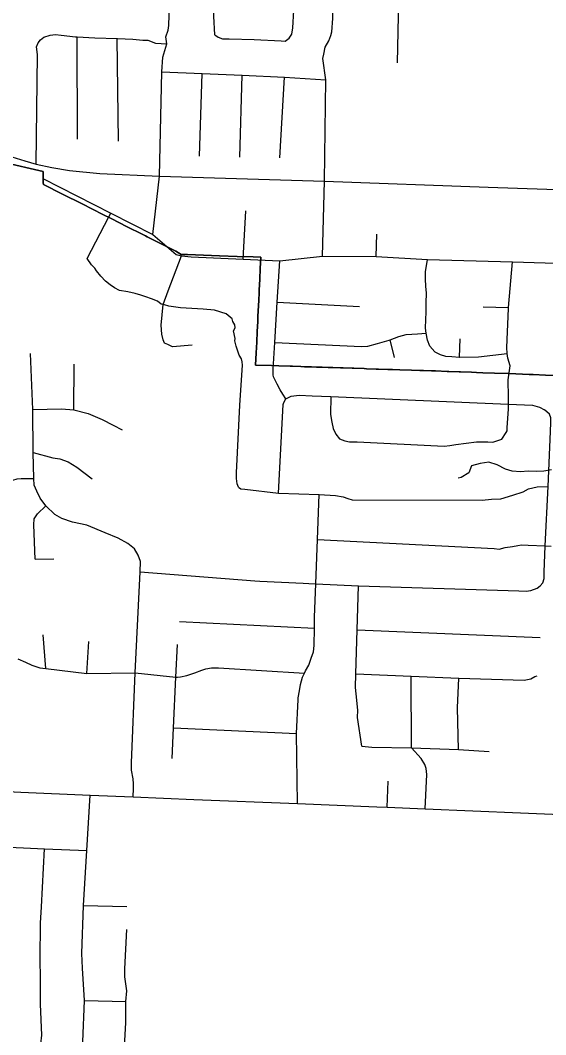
# Model space of a CAD drawing. Extents: x 114843 to 284848, y 317643 to 566895.
# Drawn here: x 187560 to 191540, y 413645 to 421335 of the extents above; entities that cross this region are included whole.
import ezdxf

# ---------------------------------------------------------------- set-up
doc = ezdxf.new("R2010")
doc.units = 0
for name, color, linetype in [('GM_X_City_Street', 7, 'Continuous'), ('GM_X_Corporation', 7, 'Continuous'), ('GM_X_County_Road', 7, 'Continuous'), ('GM_X_Minor_River', 7, 'Continuous')]:
    doc.layers.add(name, color=color, linetype=linetype)

msp = doc.modelspace()

# ---------------------------------------------------------------- linework, layer by layer
at = {"layer": 'GM_X_City_Street'}
for p, q in [((189034.5, 421225.1), (189002.1, 421783.5)), ((187994.1, 420435.2), (187991.9, 421209.5)), ((188303.8, 420419.8), (188293.8, 421198.4)), ((188916.5, 420304.7), (188938.7, 420931.8)), ((189222.2, 420296.6), (189240.5, 420918.3)), ((189525.9, 420292.6), (189561.9, 420904.9)), ((189249, 419524.5), (189268.8, 419890.2)), ((190255.9, 419543.5), (190260.1, 419713.8)), ((189506.8, 419199), (190128.5, 419166.5)), ((191065.4, 419162.7), (191257.8, 419157.6)), ((190394.6, 418779.6), (190362.2, 418912.8)), ((190885.9, 418781.2), (190891.2, 418921.1)), ((187965.9, 418381.9), (187969.3, 418729.4)), ((191537, 417351.8), (191580.3, 417348.8)), ((187672, 417248.9), (187813.5, 417252.5)), ((188766.4, 416776.6), (189787.7, 416728.2)), ((187753.5, 416420.4), (187734, 416677.5)), ((190112, 416714.3), (191497, 416655.3)), ((188064.6, 416382.9), (188079.2, 416625.7)), ((190339.7, 415369.4), (190347, 415566.5)), ((188038.2, 414625.6), (188368, 414616.4)), ((188046.2, 413905.4), (188358.7, 413896.1))]:
    msp.add_line(p, q, dxfattribs=at)
for points in [[(188563.6, 419710.5), (188615.2, 420153.6), (188633, 420945.2), (188640.1, 421055), (188670.7, 421157.1), (188663, 421210.7), (188680.7, 421260.9), (188686.4, 421295), (188692.9, 421531.5), (188700.7, 421796.1), (188702.8, 421868.2), (188707.6, 422094.2)], [(190416.3, 421013.8), (190426.5, 421486.8), (190436.5, 421946)], [(189596, 421200.8), (189615.8, 421231), (189625.5, 421279.1), (189632.7, 421409.4), (189637.3, 421533.7), (189637.8, 421547.7), (189631.4, 421607.8), (189625.1, 421651.8), (189602.9, 421683.7), (189582.8, 421711.6)], [(189849.9, 419547.4), (189865.4, 420115.6), (189875.5, 420883.7), (189850.7, 421046.2), (189860.5, 421078.3), (189870.2, 421132.5), (189897.8, 421178.7), (189911.6, 421220.9), (189919.4, 421249), (189926.7, 421349.2), (189929.9, 421517.5)], [(187714.2, 421188.4), (187738.1, 421208.6), (187785.9, 421222.9), (187825.8, 421227.2), (187869.8, 421221.5), (187977.8, 421210.2), (187991.9, 421209.5), (188123.6, 421203.1), (188293.8, 421198.4), (188297.5, 421198.3), (188413.4, 421193), (188489.4, 421185.5), (188527.3, 421183.8), (188583.4, 421162.1), (188670.7, 421157.1)], [(189034.5, 421225.1), (189058.6, 421207.3), (189092.6, 421195.5), (189142.6, 421195.8), (189330.4, 421189), (189536.2, 421178.4), (189566.2, 421176.5), (189596, 421200.8)], [(187679.6, 420244.9), (187691.3, 421076.5), (187682.6, 421134.1), (187696.4, 421164.2), (187714.2, 421188.4)], [(188633, 420945.2), (188938.7, 420931.8), (189240.5, 420918.3), (189561.9, 420904.9), (189875.5, 420883.7)], [(187731.4, 420136.1), (188245.1, 419872.8), (188563.6, 419710.5), (188741.5, 419560.2), (188780.6, 419550.6), (188853.5, 419540.9), (189249, 419524.5), (189527, 419513), (189849.9, 419547.4), (190255.9, 419543.5), (190644.8, 419522.4), (191289.6, 419503.1), (192115.1, 419478.4), (192568.8, 419468), (192746.3, 419452.3), (192865.7, 419442.9), (192978.3, 419440.3), (193056.4, 419485.2), (193349.3, 419648.2), (193389.4, 419669.1), (193535.7, 419750.2)], [(188065.3, 419530.6), (188230.6, 419845.3), (188245.1, 419872.8)], [(189118.6, 419111.2), (189030.6, 419137.4), (188944.4, 419145.4), (188774.1, 419155.5), (188684, 419167.6), (188652, 419177.6), (188641, 419180.4), (188627.9, 419183.6), (188599.9, 419205.7), (188553.9, 419223.8), (188511.8, 419237.9), (188473.8, 419251.9), (188429.7, 419264), (188375.6, 419276.1), (188311.5, 419286.1), (188273.5, 419306.2), (188241.5, 419330.3), (188205.5, 419358.4), (188169.5, 419394.6), (188137.5, 419436.7), (188123.5, 419456.8), (188099.5, 419480.9), (188065.3, 419530.6)], [(188861.9, 418872.4), (188713.6, 418860.4), (188677.5, 418878.5), (188651.5, 418886.5), (188641.5, 418912.6), (188631.6, 418956.8), (188627.7, 419025.1), (188641, 419180.4), (188680.2, 419284), (188780.6, 419550.6)], [(189474.3, 418691.4), (189487.1, 418891.8), (189506.8, 419199), (189527, 419513)], [(190700, 418821.7), (190661.8, 418865.5), (190645.5, 418911.5), (190634.7, 418964.6), (190629, 419001.5), (190632.5, 419067.7), (190634.2, 419121.8), (190635.7, 419191.9), (190637.2, 419268.1), (190630.9, 419318.1), (190628.6, 419374.2), (190628.2, 419428.3), (190644.8, 419522.4)], [(191256.7, 418610.9), (191270.1, 418715.2), (191253.7, 418773.2), (191247.5, 418809.3), (191245.2, 418855.3), (191257.3, 419149.9), (191257.8, 419157.6), (191289.6, 419503.1)], [(189212.8, 417796.3), (189202.8, 417822.4), (189196.9, 417862.5), (189198.9, 417904.7), (189223.7, 418418.6), (189244.3, 418719.7), (189240.3, 418745.8), (189236.3, 418769.9), (189218.3, 418796), (189206.4, 418834.2), (189194.4, 418864.3), (189184.5, 418906.4), (189186.5, 418922.5), (189174.5, 418980.7), (189186.6, 419002.8), (189184.6, 419026.9), (189170.7, 419053), (189164.7, 419071.1), (189118.6, 419111.2)], [(189487.1, 418891.8), (190144.4, 418862.1), (190192.3, 418864.4), (190266.1, 418884.9), (190353.8, 418909.5), (190362.2, 418912.8), (190427.6, 418938.1), (190483.4, 418954.5), (190569.3, 418959.1), (190634.7, 418964.6)], [(190700, 418821.7), (190740.1, 418801.9), (190782.2, 418790.2), (190830.1, 418786.5), (190885.9, 418781.2), (190890.1, 418780.9), (191029.9, 418783.8), (191247.5, 418809.3)], [(187753.6, 417653.6), (187710.1, 417712.1), (187684.3, 417764.8), (187664.3, 417811.6), (187661.5, 417860.8), (187658.7, 418058.4), (187654.3, 418385.6), (187638.5, 418809.1)], [(189572.4, 418466.6), (189548.5, 418500.8), (189528.5, 418534.9), (189506.5, 418577.1), (189492.5, 418603.2), (189478.5, 418633.3), (189474.6, 418647.4), (189474.3, 418691.4)], [(191206.8, 418161), (191240.9, 418209.2), (191249, 418223.2), (191249, 418249.3), (191259.3, 418387.8), (191259.3, 418425.8), (191259.4, 418478.2), (191256.7, 418610.9)], [(189515.2, 417750), (189552.4, 418422.5), (189556.4, 418438.5), (189572.4, 418466.6)], [(189572.4, 418466.6), (189612.6, 418486.7), (189672.7, 418492.7), (189770.8, 418488.7), (189911.2, 418482.7), (191255.3, 418426), (191259.3, 418425.8), (191439.6, 418417.9), (191493.7, 418401.8), (191531.7, 418381.7)], [(189911.2, 418482.7), (189908.8, 418346.1), (189918.8, 418289.9), (189930.7, 418239.7), (189950.7, 418197.5), (189978.7, 418163.4), (190018.7, 418147.3), (190052.8, 418139.3), (190112.9, 418139.3), (190772, 418106.9), (190814, 418110.9), (190858.1, 418118.9), (191016.4, 418139), (191102.6, 418138.9), (191140.7, 418136.9), (191206.8, 418161)], [(187654.3, 418385.6), (187871.8, 418389.1), (187965.9, 418381.9), (188073.8, 418353.3), (188179.9, 418309), (188264.5, 418266.6), (188331.3, 418229.8)], [(191475.5, 417030.7), (191497.6, 417046.7), (191517.7, 417070.8), (191527.7, 417102.9), (191527.8, 417151.1), (191537, 417351.8), (191557.5, 417801.8), (191576.5, 418219.2), (191579.6, 418287.3), (191577.7, 418321.5), (191567.7, 418349.6), (191531.7, 418381.7)], [(187658.7, 418058.4), (187806, 418017.6), (187859.9, 418011), (187921.6, 417988.3), (187989.1, 417947.5), (188104, 417860.1)], [(187322.6, 417797.6), (187362.5, 417797), (187401.5, 417805.5), (187428.3, 417817.4), (187466.4, 417833.3), (187502.7, 417850.1), (187537.4, 417859.1), (187566, 417862.7), (187613.8, 417862.2), (187661.5, 417860.8)], [(189212.8, 417796.3), (189230.8, 417784.2), (189260.8, 417780.2), (189515.2, 417750), (189823.1, 417741.3), (189948, 417731.8), (190006, 417723.7), (190042.1, 417709.7), (190074.1, 417699.6), (191058, 417696.9), (191129.1, 417704.2), (191200.2, 417708.1), (191291.4, 417735.8), (191369.2, 417760.1), (191409.6, 417782.4), (191475.6, 417798.1), (191557.5, 417801.8)], [(189658.9, 415396.6), (189651.4, 415927.3), (189664.6, 416187.2), (189665.1, 416197.7), (189675.7, 416251.6), (189682.1, 416299.7), (189698.7, 416355.6), (189713.5, 416387.1), (189721.2, 416403.5), (189745.6, 416447.3), (189764.1, 416499.2), (189780.6, 416547.2), (189785.1, 416595.2), (189787.7, 416728.2), (189789.4, 416809.6), (189798.6, 417064), (189810.7, 417399), (189823.1, 417741.3)], [(187672, 417248.9), (187662.6, 417509.9), (187664.2, 417557), (187689.4, 417594.4), (187753.6, 417653.6)], [(188414.6, 415447.5), (188416.7, 415511.7), (188417.3, 415546.5), (188415.3, 415585.5), (188402.7, 415651.4), (188402.3, 415705.1), (188430.8, 416389), (188468.4, 417155.3), (188469.8, 417231.7), (188453.8, 417280.6), (188424, 417329.3), (188374.8, 417370.1), (188302, 417408.8), (188203.7, 417449.2), (188064.2, 417508.9), (187954.3, 417531.6), (187875.8, 417558.5), (187820.7, 417589.4), (187753.6, 417653.6)], [(189810.7, 417399), (191149.4, 417329.9), (191187.5, 417325.9), (191233.6, 417337.9), (191289.7, 417345.9), (191329.8, 417353.9), (191357.8, 417357.9), (191407.9, 417355.9), (191537, 417351.8)], [(188468.4, 417155.3), (189337.2, 417086.1), (189374.3, 417084.3)], [(189374.3, 417084.3), (189703.2, 417068.6), (189745.6, 417066.5)], [(189745.6, 417066.5), (189798.6, 417064), (190121.5, 417048.5), (191335.3, 417010.7), (191391.3, 417008.6), (191427.4, 417012.6), (191475.5, 417030.7)], [(190148, 415831.9), (190115.1, 416050.5), (190115.7, 416104.6), (190103, 416229), (190099.5, 416277.1), (190102.5, 416381), (190112, 416714.3), (190121.5, 417048.5)], [(188709.3, 415739), (188720.3, 415971.4), (188738.5, 416355.5), (188750.2, 416602.4)], [(187540.3, 416494.4), (187598.7, 416469.6), (187646.6, 416445.7), (187707.9, 416427), (187753.5, 416420.4), (188064.6, 416382.9), (188430.8, 416389), (188738.5, 416355.5), (188749.8, 416355.1), (188773.8, 416357.1), (188821.9, 416367.1), (188882, 416389.2), (188936.2, 416409.2), (188966.2, 416419.2), (189008.3, 416427.3), (189062.4, 416427.2), (189713.5, 416387.1)], [(190102.5, 416381), (190520.9, 416363.5), (190881.5, 416348.4), (191376.3, 416332.1), (191428.4, 416344.1), (191458.5, 416360.2), (191474.5, 416366.2)], [(190627.2, 415357.6), (190639.3, 415618.8), (190634.7, 415662.5), (190624.9, 415694.5), (190595.7, 415739.1), (190522.6, 415818.6), (190520.9, 416363.5)], [(190879, 415806.2), (190871.1, 416123.5), (190881.5, 416348.4)], [(188720.3, 415971.4), (188884.6, 415963.6), (189651.4, 415927.3)], [(190148, 415831.9), (190222.7, 415826), (190522.6, 415818.6), (190879, 415806.2), (191110.7, 415793)], [(187359.2, 415493), (187564.1, 415484.1), (188088.9, 415461.6), (188414.6, 415447.5), (188873.9, 415428.2), (189658.9, 415396.6), (190261.6, 415371.4), (190339.7, 415369.4), (190627.2, 415357.6), (191347.9, 415328), (191894.4, 415304.4)], [(187944.3, 412794), (187967.1, 413257), (187975.3, 413317.8), (187992.4, 413352.6), (188020.5, 413468.5), (188034.3, 413589.8), (188046.2, 413905.4), (188030.1, 414148.3), (188026.3, 414261.1), (188038.2, 414625.6), (188065.1, 415042.2), (188088.9, 415461.6)], [(187366.5, 415072), (187744.3, 415054.8), (188065.1, 415042.2)], [(187610.5, 412779.4), (187601.1, 413125.7), (187600.6, 413192.5), (187600.2, 413239.4), (187600.9, 413275.9), (187604.9, 413309.3), (187616, 413344.6), (187644, 413399.7), (187663.9, 413437.8), (187688.8, 413483.1), (187709.2, 413537.5), (187715.9, 413576.2), (187724.1, 413641.4), (187712.8, 413877.4), (187712.3, 414071), (187710.4, 414217.7), (187713.6, 414490.3), (187721.4, 414615.4), (187744.3, 415054.8)], [(188289, 412732.9), (188315.7, 413392.9), (188347, 413508.5), (188359.9, 413737.1), (188358.7, 413896.1), (188367.1, 413977.8), (188351.2, 414084), (188351.1, 414144.8), (188366.3, 414442.9)]]:
    msp.add_lwpolyline(points, dxfattribs=at)
at = {"layer": 'GM_X_Corporation'}
for points in [[(187427.1, 420260.2), (187732.9, 420190), (187734.2, 420103.6), (187734.6, 420090.4), (187880.8, 420017.2), (188029.4, 419942.9), (188185.5, 419864), (188248.2, 419832.2), (188370.3, 419770.5), (188482.6, 419713.7), (188508.5, 419700.7), (188521.6, 419694), (188737.2, 419585.1), (188778.3, 419560.9), (188826.7, 419559.1), (189069.8, 419550.5), (189203.3, 419545.7), (189322.8, 419541.4), (189381.1, 419539.4), (189377.1, 419453.6), (189373.4, 419372.3), (189371.4, 419329.5), (189369.6, 419291.5), (189368.7, 419271.3), (189365.9, 419212.2), (189362.2, 419132.5), (189360.2, 419090.7), (189358.4, 419053.1), (189354.8, 418975.4), (189351, 418894.1), (189347.2, 418814.1), (189342.8, 418721.5), (189462.3, 418717.1), (189519, 418715.3), (189605.5, 418712.6), (189621.8, 418712.1), (189685.3, 418710), (189713.1, 418709.1), (189766.1, 418707.4), (189802.6, 418706.3), (189846.6, 418704.8), (189893.1, 418703.3), (189926.6, 418702.3), (189984.6, 418700.4), (190005.6, 418699.7), (190074.4, 418697.5), (190085.9, 418697.1), (190163.7, 418694.6), (190181.4, 418694.1), (190255.2, 418691.7), (190273.2, 418691.1), (190344, 418688.8), (190378.7, 418687.7), (190434.5, 418685.9), (190524.5, 418683), (190585.6, 418681), (190615.2, 418680), (190673.7, 418677.8), (190704.7, 418676.7), (190794.7, 418673.4), (190807.4, 418672.9), (190884.7, 418670.1), (190894.3, 418669.8), (190977.5, 418666.8), (191016.1, 418665.3), (191064.3, 418663.6), (191152.9, 418660.4), (191254.4, 418656.9), (191314.9, 418654.4), (191414.9, 418650.7), (191445.1, 418649.5), (191538.7, 418646), (191622.2, 418642.9)], [(191622.2, 418642.9), (191538.7, 418646), (191445.1, 418649.5), (191414.9, 418650.7), (191314.9, 418654.4), (191254.4, 418656.9), (191152.9, 418660.4), (191064.3, 418663.6), (191016.1, 418665.3), (190977.5, 418666.8), (190894.3, 418669.8), (190884.7, 418670.1), (190807.4, 418672.9), (190794.7, 418673.4), (190704.7, 418676.7), (190673.7, 418677.8), (190615.2, 418680), (190585.6, 418681), (190524.5, 418683), (190434.5, 418685.9), (190378.7, 418687.7), (190344, 418688.8), (190273.2, 418691.1), (190255.2, 418691.7), (190181.4, 418694.1), (190163.7, 418694.6), (190085.9, 418697.1), (190074.4, 418697.5), (190005.6, 418699.7), (189984.6, 418700.4), (189926.6, 418702.3), (189893.1, 418703.3), (189846.6, 418704.8), (189802.6, 418706.3), (189766.1, 418707.4), (189713.1, 418709.1), (189685.3, 418710), (189621.8, 418712.1), (189605.5, 418712.6), (189519, 418715.3), (189462.3, 418717.1), (189342.8, 418721.5), (189347.2, 418814.1), (189351, 418894.1), (189354.8, 418975.4), (189358.4, 419053.1), (189360.2, 419090.7), (189362.2, 419132.5), (189365.9, 419212.2), (189368.7, 419271.3), (189369.6, 419291.5), (189371.4, 419329.5), (189373.4, 419372.3), (189377.1, 419453.6), (189381.1, 419539.4), (189322.8, 419541.4), (189203.3, 419545.7), (189069.8, 419550.5), (188826.7, 419559.1), (188778.3, 419560.9), (188737.2, 419585.1), (188521.6, 419694), (188508.5, 419700.7), (188482.6, 419713.7), (188370.3, 419770.5), (188248.2, 419832.2), (188185.5, 419864), (188029.4, 419942.9), (187880.8, 420017.2), (187734.6, 420090.4), (187734.2, 420103.6), (187732.9, 420190), (187427.1, 420260.2)]]:
    msp.add_lwpolyline(points, dxfattribs=at)
at = {"layer": 'GM_X_County_Road'}
msp.add_lwpolyline([(187249.8, 420387.4), (187297.3, 420365.5), (187464.2, 420309.9), (187593.7, 420269.7), (187679.6, 420244.9), (187798.4, 420218.7), (187931.7, 420197.8), (188161.8, 420174.5), (188615.2, 420153.6), (189865.4, 420115.6), (191104.6, 420069.8), (192141.8, 420034.5), (192713.2, 420041.7), (193403.2, 420003.7), (193581, 419982.9)], dxfattribs=at)
at = {"layer": 'GM_X_Minor_River'}
for points in [[(191584.9, 417926.8), (191524.8, 417917.3), (191466.7, 417915.7), (191406.7, 417916.2), (191348.6, 417912.6), (191286.6, 417917.1), (191234.7, 417933.5), (191172.9, 417966.1), (191108.9, 417984.7), (191042.8, 417975.2), (190976.7, 417957.6), (190958.3, 417903.6)], [(190958.3, 417903.6), (190900.1, 417869.9), (190876, 417864.1)]]:
    msp.add_lwpolyline(points, dxfattribs=at)

doc.saveas('drawing.dxf')
